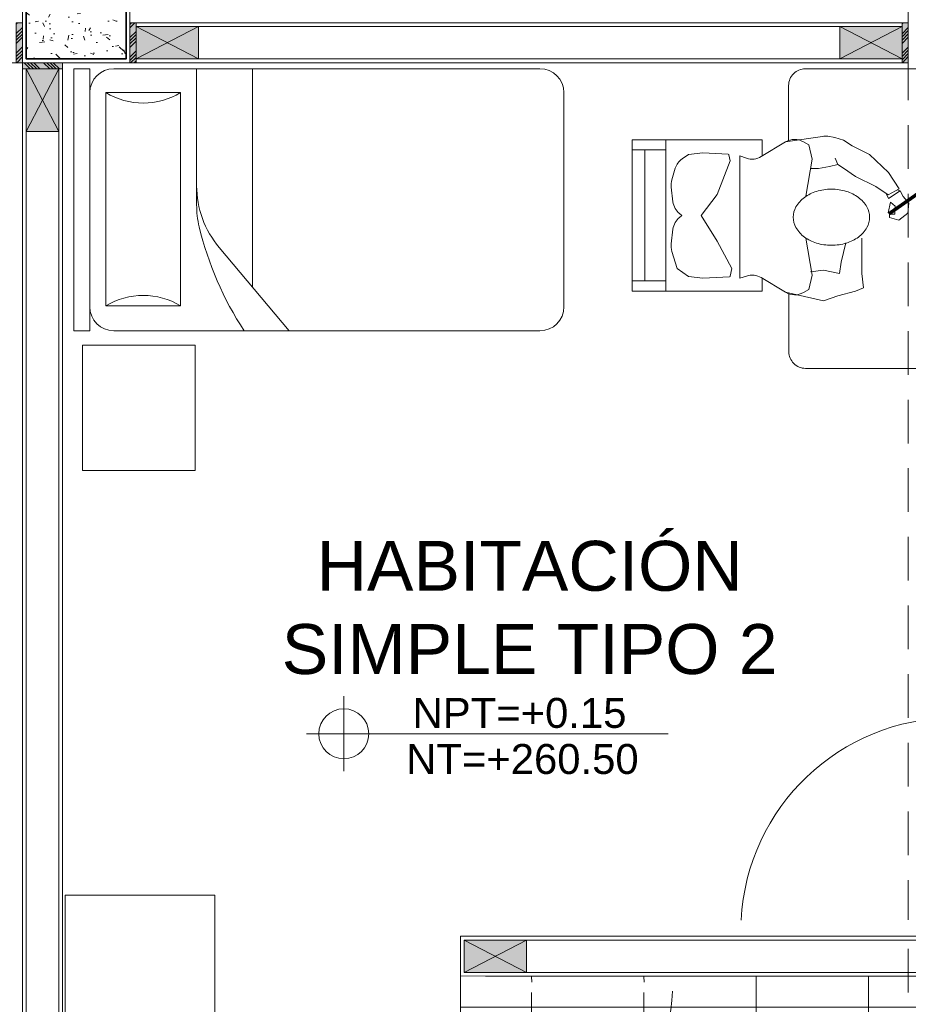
# Model space of a CAD drawing. Header units: millimetres. Extents: x -8931983 to 9630244, y 4 to 18563053.
# Tile 264 of 329: x 349152.67 to 349156.23, y 9282012.12 to 9282016.07. Entities that reach past the tile are written whole.
import ezdxf

# ---------------------------------------------------------------- set-up
doc = ezdxf.new("R2010")
doc.units = ezdxf.units.MM
doc.set_wipeout_variables(frame=1)
doc.linetypes.add('CONTINUA', pattern=[0])
doc.linetypes.add('DASHED2', pattern=[0.375, 0.25, -0.125])
for name, color, linetype, lineweight in [('.', 7, 'Continuous', 0), ('0_PROYECCIONES 1', 1, 'DASHED2', 0), ('0_VANOS', 30, 'Continuous', 9), ('COLUMNAS', 3, 'Continuous', 35), ('COLUMNETAS TOP', 253, 'Continuous', 0), ('G-ANNO-DIMS', 7, 'Continuous', 5), ('JUNTAS DE DILATACIÓN', 160, 'CONTINUA', 9), ('MURO', 133, 'Continuous', 15), ('TARRAJEO', 32, 'Continuous', 0), ('TEXTO AMBIENTES', 7, 'Continuous', 30)]:
    doc.layers.add(name, color=color, linetype=linetype, lineweight=lineweight)
for name, color, linetype, lineweight, true_color in [('0_COLUMNA ACHURADO', 250, 'Continuous', 0, 0x363636), ('0_TEXTURA PISOS', 252, 'Continuous', 0, 0x8c8c8c), ('LMOBILIARIO', 252, 'Continuous', 5, 0x898989)]:
    doc.layers.add(name, color=color, linetype=linetype, lineweight=lineweight, true_color=true_color)
doc.styles.add('Arial_1', font='arial.ttf', dxfattribs={"height": 0.15})

# ---------------------------------------------------------------- blocks, each defined once
blk = doc.blocks.new('columnas 2do bloque')
at = {"layer": '0_COLUMNA ACHURADO'}
h = blk.add_hatch(dxfattribs=at)
h.set_pattern_fill('AR-CONC', color=256, scale=0.00088, angle=90.00000000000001)
h.set_pattern_definition([(140, (-11258.03227244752, -3110.007211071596), (0.0140263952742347, 0.1603225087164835), [0.016764, -0.184404]), (85.00000000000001, (-11258.03227244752, -3110.007211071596), (-0.1681300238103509, -0.0310142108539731), [0.0134112, -0.1475237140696]), (190.4514447, (-11258.03110358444, -3109.993850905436), (-0.1541036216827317, 0.1293082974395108), [0.014247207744, -0.156719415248]), (136.1842, (-11258.07697644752, -3110.007211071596), (0.0369972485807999, 0.2385495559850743), [0.025146, -0.2766059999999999]), (186.63555761, (-11258.07389336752, -3109.987331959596), (-0.2177349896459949, 0.2089156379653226), [0.0213708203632, -0.2350793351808]), (81.18415117, (-11258.07697644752, -3110.007211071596), (-0.2177349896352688, 0.2089156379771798), [0.0201167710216, -0.2212845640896]), (111, (-11258.06580044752, -3109.984859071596), (0.0899933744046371, 0.1334206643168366), [0.016764, -0.184404]), (56.00000000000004, (-11258.06580044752, -3109.984859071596), (-0.1620854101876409, 0.0543857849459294), [0.0134112, -0.1475232]), (161.451445, (-11258.05830099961, -3109.973740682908), (-0.0720920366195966, 0.1878064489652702), [0.014247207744, -0.1567191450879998]), (127.5, (-11258.03227244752, -3110.007211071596), (-0.0744084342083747, 0.0027179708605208), [0, -0.14573504, 0, -0.1497584, 0, -0.148082]), (97.49999999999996, (-11258.03227244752, -3110.007211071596), (-0.0881589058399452, 0.0588013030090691), [0, -0.08538464, 0, -0.14238224, 0, -0.0564388]), (57.50000000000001, (-11258.03227244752, -3110.057056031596), (0.0050412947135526, 0.1193197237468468), [0, -0.05588, 0, -0.1743456, 0, -0.2313432]), (47.5, (-11258.03227244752, -3110.079408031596), (-0.0223753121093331, 0.1303536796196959), [0, -0.072644, 0, -0.11578336, 0, -0.1642872])])
h.paths.add_polyline_path([(-3.814999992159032, -11.66500000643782), (-3.41499999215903, -11.66500000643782), (-3.41499999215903, -11.91500000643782), (-3.814999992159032, -11.91500000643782)])
at = {"layer": 'COLUMNAS', "color": 6, "elevation": 9.124506e-10}
blk.add_lwpolyline([(-3.814999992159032, -11.66500000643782), (-3.41499999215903, -11.66500000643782), (-3.41499999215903, -11.91500000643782), (-3.814999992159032, -11.91500000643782)], close=True, dxfattribs=at)
at = {"layer": 'TARRAJEO', "elevation": 9.124506e-10}
blk.add_lwpolyline([(-3.829999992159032, -11.65000000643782), (-3.39999999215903, -11.65000000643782), (-3.39999999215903, -11.93000000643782), (-3.829999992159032, -11.93000000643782)], close=True, dxfattribs=at)
blk = doc.blocks.new('Cotas de elevación - M_Cota de elevación - Destino rellenado-517392-Nivel 1')
at = {"layer": 'G-ANNO-DIMS'}
for p, q in [((0, -0.0015), (0, 0.0015)), ((-0.0015, 0), (0.013, 0))]:
    blk.add_line(p, q, dxfattribs=at)
blk.add_circle((0, 0), 0.001, dxfattribs=at)
blk = doc.blocks.new('CAMA DE PLAZA Y MEDIA')
at = {"layer": 'LMOBILIARIO', "linetype": 'ByBlock', "lineweight": 0}
for p, q in [((-2.463999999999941, -0.4739999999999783), (-2.463999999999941, 0.5760000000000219)), ((-2.40000000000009, 0.5760000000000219), (-2.463999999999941, 0.5760000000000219)), ((-2.40000000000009, -0.4739999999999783), (-2.40000000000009, 0.5760000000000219)), ((-2.304000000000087, 0.5760000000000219), (-0.5960000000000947, 0.5760000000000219)), ((-1.971999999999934, 0.5760000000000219), (-1.971999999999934, 0.0311116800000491)), ((-1.747999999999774, 0.5760000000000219), (-1.747999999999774, -0.2980000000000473)), ((-2.035999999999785, 0.4800000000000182), (-2.335999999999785, 0.4800000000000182)), ((-2.335999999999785, -0.3739999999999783), (-2.335999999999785, 0.4800000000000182)), ((-2.035999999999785, -0.3739999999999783), (-2.035999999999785, 0.4800000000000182)), ((-0.5000000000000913, 0.4800000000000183), (-0.500000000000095, -0.3779999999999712)), ((-1.600487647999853, -0.4739999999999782), (-1.881704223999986, -0.1401147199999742)), ((-2.335999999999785, -0.3739999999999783), (-2.035999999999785, -0.3739999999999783)), ((-2.40000000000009, -0.4739999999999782), (-2.463999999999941, -0.4739999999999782)), ((-0.596000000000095, -0.4739999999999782), (-2.304000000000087, -0.4739999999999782))]:
    blk.add_line(p, q, dxfattribs=at)
for centre, radius, start, end in [((-2.304000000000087, 0.4800000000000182), 0.096, 90, 180), ((-0.596000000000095, 0.4800000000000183), 0.096, 0, 90), ((-2.18600000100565, 0.7300000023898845), 0.2915475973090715, 239.0362431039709, 300.963756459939), ((-1.58799999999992, 0.1072591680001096), 0.384, 180, 220.1059299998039), ((-1.58799999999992, 0.0311116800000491), 0.384, 180, 193.3927959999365), ((-0.6947586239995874, 0.2437930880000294), 1.30221216, 193.3927959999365, 213.4501019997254), ((-2.186000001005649, -0.6240000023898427), 0.2915475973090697, 59.03624354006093, 120.9637568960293), ((-2.304000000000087, -0.3779999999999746), 0.096, 180, 270), ((-0.596000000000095, -0.3779999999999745), 0.096, 270, 0)]:
    blk.add_arc(centre, radius, start, end, dxfattribs=at)
blk = doc.blocks.new('escritorio dormitorios')
at = {"layer": 'LMOBILIARIO', "linetype": 'ByBlock', "lineweight": 0}
for p, q in [((-0.6719566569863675, 0.4277131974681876, -11.93087791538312), (0.394994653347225, 0.4286747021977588, -80.12250241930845)), ((-0.7384933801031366, -0.1047885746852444, -80.12250241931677), (-0.7384933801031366, 0.3611764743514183, -80.12250241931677)), ((0.4615313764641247, 0.3621379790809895, -148.3141269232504), (0.4615313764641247, -0.1038270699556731, -148.3141269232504)), ((0.4010044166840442, -0.1700918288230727, -167.5125519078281), (0.1628920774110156, -0.1700918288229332, -167.5125519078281))]:
    blk.add_line(p, q, dxfattribs=at)
at = {"layer": 'LMOBILIARIO', "lineweight": 0}
for p, q in [((-0.323329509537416, 0.228572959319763), (-0.2575105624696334, 0.2716321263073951)), ((-0.2575105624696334, 0.2716321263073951), (-0.2335659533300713, 0.2273609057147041)), ((-0.253918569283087, 0.2632566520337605), (-0.2491332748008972, 0.2752198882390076)), ((-0.2491332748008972, 0.2752198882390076), (-0.2192040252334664, 0.2285548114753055)), ((-0.3951270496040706, 0.1532118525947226), (-0.323329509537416, 0.228572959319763)), ((-0.2335659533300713, 0.2273609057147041), (-0.2670690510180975, 0.1783140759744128)), ((-0.2192040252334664, 0.2285548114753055), (-0.2359585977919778, 0.2213792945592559)), ((-0.2670690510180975, 0.1783140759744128), (-0.3065507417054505, 0.0969653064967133)), ((-0.4298234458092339, 0.0838263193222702), (-0.3951270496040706, 0.1532118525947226)), ((-0.3065507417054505, 0.0969653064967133), (-0.3400538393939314, 0.0479184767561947)), ((-0.3400538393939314, 0.0479184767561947), (-0.3556090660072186, 0.0263858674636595)), ((-0.3556090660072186, 0.0263858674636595), (-0.3807409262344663, 0.0156225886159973)), ((-0.4454623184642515, -0.1834959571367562), (-0.4690877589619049, -0.0268372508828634)), ((-0.4344691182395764, -0.0901404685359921), (-0.3764582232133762, -0.0772556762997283)), ((-0.3764582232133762, -0.0772556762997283), (-0.2282081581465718, -0.1030252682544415)), ((0.0876289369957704, -0.0772556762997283), (-0.060621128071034, -0.1030252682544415)), ((0.1456398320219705, -0.0901404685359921), (0.0876289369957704, -0.0772556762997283)), ((-0.4466528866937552, -0.1120601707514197), (-0.4344691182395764, -0.0901404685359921)), ((0.1578236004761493, -0.1120601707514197), (0.1456398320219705, -0.0901404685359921)), ((-0.3869226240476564, -0.281012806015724), (-0.4454623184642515, -0.1834959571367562)), ((0.0980933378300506, -0.281012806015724), (0.1566330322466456, -0.1834959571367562)), ((-0.4538060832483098, -0.2769700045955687), (-0.4538060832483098, -0.7988042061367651)), ((-0.3893495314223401, -0.2769700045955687), (-0.4538060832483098, -0.2769700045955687)), ((0.1520854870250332, -0.2769700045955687), (0.100520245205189, -0.2769700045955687)), ((0.1520854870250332, -0.7988042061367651), (0.1520854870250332, -0.2769700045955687)), ((-0.3893495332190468, -0.3671635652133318), (-0.3804069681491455, -0.3403494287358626)), ((0.1005202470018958, -0.3671635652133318), (0.0915776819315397, -0.3403494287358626)), ((0.1005202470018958, -0.3671635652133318), (-0.3893495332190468, -0.3671635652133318)), ((-0.3893495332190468, -0.3671635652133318), (0.1005202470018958, -0.3671635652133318)), ((-0.396229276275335, -0.4131937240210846), (-0.4022408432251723, -0.5153387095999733)), ((-0.393979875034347, -0.4106089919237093), (-0.3700125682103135, -0.4058179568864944)), ((-0.3700125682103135, -0.4058179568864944), (-0.2346538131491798, -0.4573571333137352)), ((-0.0477298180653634, -0.4573571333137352), (0.061846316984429, -0.3993755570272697)), ((0.061846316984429, -0.3993755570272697), (0.0919523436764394, -0.4053937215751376)), ((0.0942017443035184, -0.4079784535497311), (0.1005202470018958, -0.5153387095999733)), ((-0.2346538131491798, -0.4573571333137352), (-0.1508602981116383, -0.521781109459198)), ((-0.1508602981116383, -0.521781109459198), (-0.0477298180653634, -0.4573571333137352)), ((-0.4022408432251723, -0.5153387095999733), (-0.3957951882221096, -0.573320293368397)), ((0.1005202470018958, -0.5153387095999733), (0.0940745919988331, -0.573320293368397)), ((-0.3957951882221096, -0.573320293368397), (-0.3775999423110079, -0.5987807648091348)), ((0.0940745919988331, -0.573320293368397), (0.061846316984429, -0.6184170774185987)), ((-0.3404979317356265, -0.6255116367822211), (-0.2944137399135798, -0.6396842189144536)), ((-0.1585240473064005, -0.6086647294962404), (-0.1508602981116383, -0.5990898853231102)), ((-0.143196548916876, -0.6086647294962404), (-0.1508602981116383, -0.5990898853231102)), ((0.061846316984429, -0.6184170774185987), (-0.0073068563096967, -0.6396842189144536)), ((-0.4538060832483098, -0.6635138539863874), (0.1520854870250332, -0.6635138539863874)), ((-0.4143083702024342, -0.6635138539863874), (-0.4143083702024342, -0.7988042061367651)), ((-0.2645745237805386, -0.6422877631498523), (-0.2054146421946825, -0.634896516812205)), ((-0.0371460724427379, -0.6422877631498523), (-0.096305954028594, -0.634896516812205)), ((0.1105779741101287, -0.6635138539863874), (0.1105779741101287, -0.7988042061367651)), ((-0.4143083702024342, -0.7472650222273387), (0.1105779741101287, -0.7472650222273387)), ((-0.4538060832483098, -0.7988042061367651), (0.1520854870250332, -0.7988042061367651))]:
    blk.add_line(p, q, dxfattribs=at)
at = {"layer": 'LMOBILIARIO', "lineweight": 0, "const_width": 0.0140192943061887}
blk.add_lwpolyline([(-0.1571195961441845, 0.2297280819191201), (-0.2425651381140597, 0.3520430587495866)], dxfattribs=at)
at = {"layer": 'LMOBILIARIO', "lineweight": 0}
for points in [[(-0.2491332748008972, 0.2752198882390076), (-0.2266272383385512, 0.2869100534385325), (-0.2005696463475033, 0.310062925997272), (-0.1600287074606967, 0.3064375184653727), (-0.1325128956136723, 0.2702492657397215), (-0.1433653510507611, 0.232620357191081), (-0.1556723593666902, 0.2333461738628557), (-0.1556760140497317, 0.2543325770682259), (-0.1889771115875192, 0.2550620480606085), (-0.2049003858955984, 0.2362494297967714), (-0.1621867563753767, 0.2275579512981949)], [(0.1566330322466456, -0.1834959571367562), (0.1907594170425, -0.032158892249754), (0.1714224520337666, 0.0258226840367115), (0.1520854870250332, 0.096689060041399), (0.1391941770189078, 0.1289010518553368), (0.0811832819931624, 0.1224586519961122), (0.0231723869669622, 0.1224586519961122), (-0.060621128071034, 0.1224586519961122)], [(-0.4298234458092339, 0.0838263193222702), (-0.4532489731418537, 0.0486647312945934), (-0.4638081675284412, 0.0134852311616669), (-0.4690877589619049, -0.0146583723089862), (-0.4690877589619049, -0.0304891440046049)], [(-0.0412841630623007, 0.0580346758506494), (0.0360636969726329, 0.0387074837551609), (0.0811832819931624, 0.0322650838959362), (0.068291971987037, -0.032158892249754), (0.0747376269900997, -0.0836980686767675)], [(-0.3556090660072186, 0.0263858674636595), (-0.3476571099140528, -0.0076224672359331), (-0.3388577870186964, -0.0515968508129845), (-0.3388577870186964, -0.0832584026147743)]]:
    blk.add_lwpolyline(points, dxfattribs=at)
blk.add_lwpolyline([(-0.2563615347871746, 0, 0.0740504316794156), (-0.2473756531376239, -0.060341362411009, 0.0848007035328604), (-0.2234530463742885, -0.10804206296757, 0.1063356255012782), (-0.1850926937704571, -0.1420183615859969, 0.1289554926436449), (-0.1440049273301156, -0.1527945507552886, 0.1289554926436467), (-0.1029171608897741, -0.1420183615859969, 0.1063356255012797), (-0.0645568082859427, -0.10804206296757, 0.0848007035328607), (-0.0406342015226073, -0.060341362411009, 0.0740504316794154), (-0.0316483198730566, 0, 0.0740504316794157), (-0.0406342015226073, 0.0603413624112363, 0.0848007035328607), (-0.0645568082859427, 0.10804206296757, 0.1063356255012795), (-0.1029171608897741, 0.1420183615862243, 0.1289554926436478), (-0.1440049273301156, 0.152794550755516, 0.1289554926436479), (-0.1850926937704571, 0.1420183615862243, 0.106335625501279), (-0.2234530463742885, 0.10804206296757, 0.0848007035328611), (-0.2473756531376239, 0.0603413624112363, 0.0740504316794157)], format="xyb", close=True, dxfattribs=at)
at = {"layer": 'LMOBILIARIO', "linetype": 'ByBlock', "lineweight": 0, "elevation": -80.12250241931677}
blk.add_lwpolyline([(-0.4512819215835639, -0.171325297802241), (-0.6719566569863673, -0.171325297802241, -0.4142135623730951), (-0.7384933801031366, -0.1047885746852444)], format="xyb", dxfattribs=at)
at = {"layer": 'LMOBILIARIO', "linetype": 'ByBlock', "lineweight": 0}
for centre, start, end in [((-0.6719566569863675, 0.3611764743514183, -11.93087791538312), 90, 180.0000000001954), ((0.3949946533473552, 0.3621379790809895, -80.12250241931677), 359.9999999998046, 90), ((0.3949946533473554, -0.1038270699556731, -148.3141269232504), 270, 0)]:
    blk.add_arc(centre, 0.0665367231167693, start, end, dxfattribs=at)
at = {"layer": 'LMOBILIARIO', "lineweight": 0}
for centre, radius, start, end in [((-0.384246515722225, -0.1467479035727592), 0.0713988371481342, 150.9331010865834, 210.9765361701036), ((0.0954172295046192, -0.1467479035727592), 0.0713988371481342, 329.0234638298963, 29.06689891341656), ((-0.4481384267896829, -0.317760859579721), 0.0713988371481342, 341.556360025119, 30.97653617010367), ((0.159309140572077, -0.317760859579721), 0.0713988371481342, 149.0234638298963, 198.4436399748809), ((-0.3934302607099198, -0.4133584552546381), 0.0028038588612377, 101.3043551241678, 176.6318409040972), ((0.0914027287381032, -0.4081431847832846), 0.0028038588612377, 3.3681590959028, 78.695632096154), ((0.0914027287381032, -0.4081431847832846), 0.0028038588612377, 3.3681590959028, 78.695632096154), ((-0.3195102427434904, -0.557267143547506), 0.0713988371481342, 215.5513769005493, 252.9054138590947), ((-0.2142661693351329, -0.5640484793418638), 0.0713988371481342, 277.1214509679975, 321.3260597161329), ((-0.0874544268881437, -0.5640484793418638), 0.0713988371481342, 218.6739402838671, 262.8785490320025), ((-0.2734260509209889, -0.571439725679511), 0.0713988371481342, 252.9054138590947, 277.1214509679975), ((-0.0282945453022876, -0.571439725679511), 0.0713988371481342, 262.8785490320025, 287.0945861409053)]:
    blk.add_arc(centre, radius, start, end, dxfattribs=at)
blk = doc.blocks.new('*U1569')
for points in [[(0, -0.04999999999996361), (0.040000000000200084, -0.04999999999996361), (0.040000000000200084, 0.010000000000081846), (0.025000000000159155, 0.010000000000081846), (0.025000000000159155, 0.050000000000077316), (0, 0.050000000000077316)], [(0.8999999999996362, -0.0500000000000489), (0.8599999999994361, -0.0500000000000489), (0.8599999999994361, 0.00999999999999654), (0.874999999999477, 0.00999999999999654), (0.874999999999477, 0.04999999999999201), (0.8999999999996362, 0.04999999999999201)]]:
    blk.add_wipeout(points)
blk.add_wipeout([(0.024999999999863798, 0.04999999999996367), (0.024999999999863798, 0.8999999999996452), (0.06499999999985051, 0.8999999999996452), (0.06499999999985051, 0.049999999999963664)])
blk.add_arc((0.0215447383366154, 0.0476485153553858), 0.8534585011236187, 0.1578639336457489, 87.08142791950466)
blk = doc.blocks.new('*U995')
at = {"lineweight": 0}
for points in [[(0, -0.04999999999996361), (0.040000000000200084, -0.04999999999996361), (0.040000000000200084, 0.010000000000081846), (0.025000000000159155, 0.010000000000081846), (0.025000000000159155, 0.050000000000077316), (0, 0.050000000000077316)], [(0.8000000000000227, -0.050000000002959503), (0.7599999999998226, -0.050000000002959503), (0.7599999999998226, 0.009999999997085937), (0.7749999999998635, 0.009999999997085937), (0.7749999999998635, 0.04999999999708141), (0.8000000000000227, 0.04999999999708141)]]:
    blk.add_wipeout(points, dxfattribs=at)
blk.add_wipeout([(0.024999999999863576, 0.049999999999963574), (0.025000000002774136, 0.8000000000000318), (0.06500000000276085, 0.8000000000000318), (0.06499999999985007, 0.049999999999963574)], dxfattribs=at)
blk.add_arc((0.0219512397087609, 0.0479251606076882), 0.7530516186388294, 0.1578639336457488, 87.08142791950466, dxfattribs=at)
blk = doc.blocks.new('BLOQUE EDF 07 PG')
at = {"layer": '.', "true_color": 0xadddf7, "transparency": 33554572}
h = blk.add_hatch(color=141, dxfattribs=at)
h.dxf.hatch_style = 1
h.paths.add_polyline_path([(-3.829999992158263, -11.76999999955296), (-3.854999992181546, -11.76999999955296), (-3.854999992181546, -11.92999999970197), (-3.829999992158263, -11.92999999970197)])
h = blk.add_hatch(color=141, dxfattribs=at)
h.dxf.hatch_style = 1
h.paths.add_polyline_path([(-3.399999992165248, -11.77000000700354), (-3.374999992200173, -11.77000000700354), (-3.374999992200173, -11.93000000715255), (-3.399999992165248, -11.93000000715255)])
h = blk.add_hatch(color=141, dxfattribs=at)
h.dxf.hatch_style = 1
h.paths.add_polyline_path([(-0.279999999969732, -11.76999999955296), (-0.3049999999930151, -11.76999999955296), (-0.3049999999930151, -11.92999999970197), (-0.279999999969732, -11.92999999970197)])
h = blk.add_hatch(color=141, dxfattribs=at)
h.dxf.hatch_style = 1
h.paths.add_polyline_path([(-3.830000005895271, -11.93000000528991), (-3.830000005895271, -11.95500000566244), (-3.670000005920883, -11.95500000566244), (-3.670000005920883, -11.93000000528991)])
at = {"layer": '0_TEXTURA PISOS'}
h = blk.add_hatch(dxfattribs=at)
h.set_pattern_fill('_USER', color=256, scale=0.45, angle=180, style=0, double=1, pattern_type=0)
h.set_pattern_definition([(180, (-2.075000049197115, -16.38999999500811), (-1e-16, -0.45), []), (270, (-2.075000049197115, -16.38999999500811), (0.45, -1e-16), [])])
h.paths.add_polyline_path([(-1.22521488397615, -15.65500544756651), (-1.974960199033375, -15.65500544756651), (-1.974960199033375, -15.61500544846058), (-2.014960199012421, -15.61500544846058), (-2.014960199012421, -15.63000544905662), (-2.074960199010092, -15.63000544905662), (-2.074960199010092, -16.35000544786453), (-2.014960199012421, -16.35000544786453), (-2.014960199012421, -16.36500544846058), (-1.974960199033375, -16.36500544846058, 0.0367474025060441), (-1.864739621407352, -16.35658846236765, -0.413772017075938), (-1.964588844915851, -16.25658857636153, -1), (-1.764588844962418, -16.25658857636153), (-1.587758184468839, -16.25658857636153, 0.2474571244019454)])
h.paths.add_polyline_path([(-0.2800000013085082, -15.5899999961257), (-1.974960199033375, -15.5899999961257), (-1.974960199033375, -15.61500544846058), (-1.224960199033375, -15.61500544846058), (-1.224960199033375, -15.65500544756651), (-1.22521488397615, -15.65500544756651, -0.3419338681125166), (-1.830590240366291, -16.35063162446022, -0.0873234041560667), (-1.864739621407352, -16.35658846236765, -0.0367474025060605), (-1.974960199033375, -16.36500544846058), (-1.974960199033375, -16.38999999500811), (-1.915000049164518, -16.38999999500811), (-1.915000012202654, -17.45000000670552), (-1.685028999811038, -17.45000000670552), (-1.685032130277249, -17.43703620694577), (-1.683089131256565, -17.43102544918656), (-1.679328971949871, -17.42572605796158), (-1.673851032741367, -17.4218728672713), (-1.668359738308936, -17.42023485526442), (-1.640036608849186, -17.4200928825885), (-1.665036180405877, -17.42009891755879, 0.0067187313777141), (-1.66557361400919, -17.42010626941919, 0.0933807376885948), (-1.672811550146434, -17.4216742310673, 0.0963979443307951), (-1.679153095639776, -17.4259363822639, 0.0824966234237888), (-1.682973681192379, -17.43126296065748, 0.0986962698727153), (-1.684990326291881, -17.43881796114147, 0.016084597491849), (-1.685031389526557, -17.44010376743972), (-1.685028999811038, -17.45000000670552), (-1.235028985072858, -17.45000000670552), (-1.235031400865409, -17.43999508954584), (-1.235302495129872, -17.43671810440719), (-1.2357743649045, -17.43459931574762), (-1.236669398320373, -17.4320729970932, 0.1154319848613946), (-1.242092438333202, -17.4247492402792, 0.0806901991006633), (-1.247584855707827, -17.42143789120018, 0.0347540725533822), (-1.250227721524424, -17.42058537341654, 0.0607739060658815), (-1.255036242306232, -17.41999991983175), (-1.25503625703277, -17.41999991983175, -0.0160839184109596), (-1.253750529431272, -17.42004097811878), (-1.253750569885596, -17.42004097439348), (-1.255031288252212, -17.41999992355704, -0.0607126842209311), (-1.250227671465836, -17.42058538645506), (-1.250227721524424, -17.4205853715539), (-1.251937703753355, -17.42024065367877, -0.0749698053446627), (-1.246248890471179, -17.42203140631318), (-1.242670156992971, -17.42394568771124), (-1.238627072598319, -17.42828721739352), (-1.235499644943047, -17.43433495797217), (-1.235031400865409, -17.43999508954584), (-1.235028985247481, -17.45000000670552), (-1.060000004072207, -17.45000000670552), (-1.060000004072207, -16.56999999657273), (-0.2800000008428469, -16.56999999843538), (-0.2800000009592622, -16.34326716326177), (-0.3890945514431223, -16.34326582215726), (-0.4228165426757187, -16.34037055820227), (-0.4554606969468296, -16.33177812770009), (-0.4859836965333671, -16.31776314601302), (-0.5134100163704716, -16.29877353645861), (-0.5368631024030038, -16.2754162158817), (-0.5555933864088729, -16.24843768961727), (-0.5855339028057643, -16.18324546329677), (-0.6038318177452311, -16.11422466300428), (-0.609986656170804, -16.04326310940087), (-0.6038300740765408, -15.97230170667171), (-0.5855304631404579, -15.9032813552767), (-0.5555883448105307, -15.83808986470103), (-0.5368573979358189, -15.81111179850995), (-0.5134037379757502, -15.7877550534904), (-0.4859769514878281, -15.76876612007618), (-0.4554536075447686, -15.7547518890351), (-0.4228092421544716, -15.74616025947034), (-0.3890871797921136, -15.74326582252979), (-0.2800000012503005, -15.74326716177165)])
h.paths.add_polyline_path([(-0.1599999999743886, -15.5899999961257), (-0.2800000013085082, -15.5899999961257), (-0.2800000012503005, -15.74326716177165), (-0.1600014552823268, -15.74326863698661)])
h.paths.add_polyline_path([(-0.160007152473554, -16.34326863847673), (-0.2800000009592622, -16.34326716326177), (-0.2800000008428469, -16.56999999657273), (-0.1600093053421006, -16.56999999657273)])
edge = h.paths.add_edge_path()
edge.add_line((-1.685028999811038, -17.45000000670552), (-1.915000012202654, -17.45000000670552))
edge.add_line((-1.915000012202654, -17.45000000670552), (-1.915000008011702, -17.57000000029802))
edge.add_line((-1.915000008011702, -17.57000000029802), (-1.667267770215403, -17.56999999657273))
edge.add_ellipse((-1.665004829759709, -17.55009891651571), major_axis=(0.0141421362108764, 0.0141421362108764), ratio=0.9999999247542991, start_angle=209.806267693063, end_angle=225.0138353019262, ccw=False)
edge.add_arc((-1.665004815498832, -17.55009880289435), 0.0200001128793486, 256.1022127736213, 262.4099996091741, ccw=False)
edge.add_line((-1.669808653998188, -17.56951342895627), (-1.671506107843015, -17.56907299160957))
edge.add_ellipse((-1.665004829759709, -17.55009891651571), major_axis=(0.0141421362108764, 0.0141421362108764), ratio=0.9999999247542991, start_angle=135.0138364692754, end_angle=205.0867459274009)
edge.add_line((-1.671816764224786, -17.56890310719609), (-1.671816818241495, -17.56890308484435))
edge.add_arc((-1.665004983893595, -17.55009924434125), 0.0199996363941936, 243.952003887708, 250.0866951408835, ccw=False)
edge.add_line((-1.673787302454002, -17.5680674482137), (-1.676604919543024, -17.56656029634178))
edge.add_ellipse((-1.665004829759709, -17.55009891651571), major_axis=(0.0141421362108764, 0.0141421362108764), ratio=0.9999999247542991, start_angle=135.0138364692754, end_angle=205.0867459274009, ccw=False)
edge.add_arc((-1.665004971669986, -17.55009904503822), 0.0199998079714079, 225.0138092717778, 232.568523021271, ccw=False)
edge.add_line((-1.679143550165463, -17.56424446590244), (-1.677943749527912, -17.56534962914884))
edge.add_arc((-1.665004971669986, -17.55009904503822), 0.0199998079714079, 215.0502983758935, 229.6883282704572, ccw=False)
edge.add_ellipse((-1.665004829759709, -17.55009891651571), major_axis=(0.0141421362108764, 0.0141421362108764), ratio=0.9999999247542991, start_angle=135.0138364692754, end_angle=205.0867459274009, ccw=False)
edge.add_line((-1.681445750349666, -17.56151398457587), (-1.68293496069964, -17.55905061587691))
edge.add_line((-1.68293496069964, -17.55905061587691), (-1.684467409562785, -17.55522622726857))
edge.add_line((-1.684467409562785, -17.55522622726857), (-1.68457035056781, -17.55424503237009))
edge.add_arc((-1.665004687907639, -17.55009889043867), 0.0200001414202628, 180.0138363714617, 191.9645020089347, ccw=False)
edge.add_line((-1.685004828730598, -17.55010372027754), (-1.685004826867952, -17.55010374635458))
edge.add_line((-1.685004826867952, -17.55010374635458), (-1.685028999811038, -17.45000000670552))
h.paths.add_polyline_path([(-1.060000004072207, -17.45000000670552), (-1.235028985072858, -17.45000000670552), (-1.23500484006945, -17.5499950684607), (-1.235430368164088, -17.55440724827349), (-1.236667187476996, -17.55810564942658), (-1.238021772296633, -17.56056284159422), (-1.239330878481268, -17.56242275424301), (-1.240859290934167, -17.564138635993), (-1.2424340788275, -17.56555549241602), (-1.244928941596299, -17.56736512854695), (-1.248591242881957, -17.56894366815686), (-1.25264092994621, -17.5699999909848), (-1.060000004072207, -17.56999998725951)])
h.paths.add_polyline_path([(-1.591627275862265, -16.14233618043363), (-0.637739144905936, -16.14233618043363), (-0.637739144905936, -15.73019429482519), (-1.591627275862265, -15.73019429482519)], flags=24)
h.paths.add_polyline_path([(-1.631638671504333, -16.29871754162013), (-0.7142853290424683, -16.29871754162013), (-0.7142853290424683, -16.05143241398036), (-1.631638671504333, -16.05143241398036)], flags=24)
at = {"layer": 'COLUMNETAS TOP', "true_color": 0xc0c0c0}
for points in [[(-3.374999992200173, -11.78500000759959), (-3.124999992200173, -11.78500000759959), (-3.124999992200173, -11.91500000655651), (-3.374999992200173, -11.91500000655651)], [(-0.3049999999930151, -11.78500000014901), (-0.5549999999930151, -11.78500000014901), (-0.5549999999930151, -11.91499999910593), (-0.3049999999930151, -11.91499999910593)], [(-3.815000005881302, -11.95500000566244), (-3.815000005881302, -12.20500000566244), (-3.685000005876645, -12.20500000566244), (-3.685000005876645, -11.95500000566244)], [(-1.809998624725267, -15.44499999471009), (-2.059998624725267, -15.44499999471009), (-2.059998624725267, -15.57499999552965), (-1.809998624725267, -15.57499999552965)]]:
    blk.add_hatch(color=9, dxfattribs=at).paths.add_polyline_path(points)
at = {"layer": 'JUNTAS DE DILATACIÓN'}
h = blk.add_hatch(dxfattribs=at)
h.set_pattern_fill('ANSI34', color=256, scale=0.0029, angle=0.0939636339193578)
h.set_pattern_definition([(45.09396363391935, (-5590.775869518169, -1544.911894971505), (-0.0391281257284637, 0.0389999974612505), []), (45.09396363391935, (-5590.762848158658, -1544.911873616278), (-0.0391281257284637, 0.0389999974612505), []), (45.09396363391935, (-5590.749826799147, -1544.911852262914), (-0.0391281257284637, 0.0389999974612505), []), (45.09396363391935, (-5590.736805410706, -1544.911830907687), (-0.0391281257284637, 0.0389999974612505), [])])
h.paths.add_polyline_path([(-3.829999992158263, -11.76999999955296), (-3.854999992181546, -11.76999999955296), (-3.854999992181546, -11.92999999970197), (-3.829999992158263, -11.92999999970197)])
h = blk.add_hatch(dxfattribs=at)
h.set_pattern_fill('ANSI34', color=256, scale=0.0029, angle=0.0939636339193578)
h.set_pattern_definition([(45.09396363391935, (-5603.175869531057, -1544.911894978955), (-0.0391281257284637, 0.0389999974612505), []), (45.09396363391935, (-5603.162848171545, -1544.911873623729), (-0.0391281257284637, 0.0389999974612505), []), (45.09396363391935, (-5603.149826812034, -1544.911852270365), (-0.0391281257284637, 0.0389999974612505), []), (45.09396363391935, (-5603.136805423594, -1544.911830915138), (-0.0391281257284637, 0.0389999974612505), [])])
h.paths.add_polyline_path([(-3.399999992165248, -11.77000000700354), (-3.374999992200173, -11.77000000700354), (-3.374999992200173, -11.93000000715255), (-3.399999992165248, -11.93000000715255)])
h = blk.add_hatch(dxfattribs=at)
h.set_pattern_fill('ANSI34', color=256, scale=0.0029, angle=0.0939636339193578)
h.set_pattern_definition([(45.09396363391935, (-5587.225869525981, -1544.911894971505), (-0.0391281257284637, 0.0389999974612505), []), (45.09396363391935, (-5587.212848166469, -1544.911873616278), (-0.0391281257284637, 0.0389999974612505), []), (45.09396363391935, (-5587.199826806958, -1544.911852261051), (-0.0391281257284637, 0.0389999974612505), []), (45.09396363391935, (-5587.186805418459, -1544.911830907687), (-0.0391281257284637, 0.0389999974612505), [])])
h.paths.add_polyline_path([(-0.279999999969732, -11.76999999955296), (-0.3049999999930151, -11.76999999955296), (-0.3049999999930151, -11.92999999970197), (-0.279999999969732, -11.92999999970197)])
h = blk.add_hatch(dxfattribs=at)
h.set_pattern_fill('ANSI34', color=256, scale=0.0029, angle=90.09396363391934)
h.set_pattern_definition([(135.0939636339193, (1529.311894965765, -5598.875869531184), (-0.0389999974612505, -0.0391281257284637), []), (135.0939636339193, (1529.311873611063, -5598.862848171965), (-0.0389999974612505, -0.0391281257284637), []), (135.0939636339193, (1529.31185225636, -5598.849826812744), (-0.0389999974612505, -0.0391281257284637), []), (135.0939636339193, (1529.311830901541, -5598.836805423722), (-0.0389999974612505, -0.0391281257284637), [])])
h.paths.add_polyline_path([(-3.830000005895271, -11.93000000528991), (-3.830000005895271, -11.95500000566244), (-3.670000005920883, -11.95500000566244), (-3.670000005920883, -11.93000000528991)])
at = {"layer": '0_PROYECCIONES 1', "ltscale": 0.7}
blk.add_lwpolyline([(-1.16415322e-08, -0.6299999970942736), (-0.2800000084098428, -0.6299999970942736), (-0.2799999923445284, -34.50000001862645), (4.4237822e-09, -34.50000001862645)], close=True, dxfattribs=at)
at = {"layer": '0_PROYECCIONES 1', "ltscale": 0.7, "elevation": -705.4831780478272}
blk.add_lwpolyline([(-0.279999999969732, -11.9299617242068), (-0.279999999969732, -11.64996172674), (-10.5499999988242, -11.64996172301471), (-10.5499999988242, -11.92996172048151)], close=True, dxfattribs=at)
at = {"layer": 'COLUMNETAS TOP'}
for p, q in [((-3.124999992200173, -11.78500000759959, 2.5427198e-09), (-3.37499999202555, -11.91500000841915, 2.5427198e-09)), ((-3.374999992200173, -11.78500000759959, 2.5427198e-09), (-3.12499999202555, -11.91500000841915, 2.5427198e-09)), ((-0.5549999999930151, -11.78500000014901, -20.54863759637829), (-0.3050000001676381, -11.91500000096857, -20.54863759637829)), ((-0.3049999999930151, -11.78500000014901, -20.54863759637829), (-0.5550000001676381, -11.91500000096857, -20.54863759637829)), ((-3.815000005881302, -12.20500000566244, 2.5429472e-09), (-3.685000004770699, -11.95500000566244, 2.5429472e-09)), ((-3.815000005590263, -11.95500000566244, 2.5429472e-09), (-3.685000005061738, -12.20500000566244, 2.5429472e-09)), ((-2.059998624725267, -15.44499999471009, -20.54863759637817), (-1.80999862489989, -15.5749999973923, -20.54863759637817)), ((-1.809998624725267, -15.44499999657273, -20.54863759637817), (-2.05999862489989, -15.57499999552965, -20.54863759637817))]:
    blk.add_line(p, q, dxfattribs=at)
for points, elevation in [([(-3.374999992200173, -11.78500000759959), (-3.124999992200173, -11.78500000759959), (-3.124999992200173, -11.91500000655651), (-3.374999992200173, -11.91500000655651)], 2.5427198e-09), ([(-0.3049999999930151, -11.78500000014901), (-0.5549999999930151, -11.78500000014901), (-0.5549999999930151, -11.91499999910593), (-0.3049999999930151, -11.91499999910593)], -20.54863759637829), ([(-3.815000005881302, -11.95500000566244), (-3.815000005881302, -12.20500000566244), (-3.685000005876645, -12.20500000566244), (-3.685000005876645, -11.95500000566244)], 2.5429472e-09), ([(-1.809998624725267, -15.44499999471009), (-2.059998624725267, -15.44499999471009), (-2.059998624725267, -15.57499999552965), (-1.809998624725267, -15.57499999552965)], -20.54863759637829)]:
    blk.add_lwpolyline(points, close=True, dxfattribs=dict(at, elevation=elevation))
at = {"layer": 'JUNTAS DE DILATACIÓN'}
for points, elevation in [([(-3.829999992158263, -11.76999999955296), (-3.854999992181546, -11.76999999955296), (-3.854999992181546, -11.92999999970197), (-3.829999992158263, -11.92999999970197)], 2.5427198e-09), ([(-3.399999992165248, -11.77000000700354), (-3.374999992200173, -11.77000000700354), (-3.374999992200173, -11.93000000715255), (-3.399999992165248, -11.93000000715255)], 2.5427198e-09), ([(-0.279999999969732, -11.76999999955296), (-0.3049999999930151, -11.76999999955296), (-0.3049999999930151, -11.92999999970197), (-0.279999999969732, -11.92999999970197)], -20.54863759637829), ([(-3.830000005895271, -11.93000000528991), (-3.830000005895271, -11.95500000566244), (-3.670000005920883, -11.95500000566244), (-3.670000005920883, -11.93000000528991)], 2.5429472e-09)]:
    blk.add_lwpolyline(points, close=True, dxfattribs=dict(at, elevation=elevation))
at = {"layer": 'LMOBILIARIO', "lineweight": 0, "elevation": -705.4664041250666}
blk.add_lwpolyline([(-3.589112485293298, -13.06214908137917), (-3.138112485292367, -13.06214908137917), (-3.138112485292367, -13.56314908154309), (-3.589112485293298, -13.56314908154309)], close=True, dxfattribs=at)
at = {"layer": 'LMOBILIARIO', "elevation": 6.6497705e-09}
blk.add_lwpolyline([(-3.659038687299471, -16.26533731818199), (-3.659038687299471, -15.26533731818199), (-3.059038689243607, -15.26533731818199), (-3.059038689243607, -16.26533731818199)], close=True, dxfattribs=at)
at = {"layer": 'MURO'}
for p, q in [((-3.124999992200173, -11.78503012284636, 2.5427198e-09), (-0.5549999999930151, -11.78503012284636, -20.54863759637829)), ((-3.124999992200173, -11.91500000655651, 2.5427198e-09), (-0.5549999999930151, -11.91503953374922, -20.54863759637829)), ((-3.815000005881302, -12.20500000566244, -20.54863759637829), (-3.815000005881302, -17.17496172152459, -20.54863759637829)), ((-3.685000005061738, -12.20500000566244, -20.54863759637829), (-3.685034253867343, -17.17496172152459, -20.54863759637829)), ((-1.809998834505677, -15.44500010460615, -20.54863759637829), (-0.145000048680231, -15.4450008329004, -20.54863759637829)), ((-1.809998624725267, -15.5749999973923, -20.54863759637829), (-0.1450000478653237, -15.57499999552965, -20.54863759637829))]:
    blk.add_line(p, q, dxfattribs=at)
at = {"layer": 'TARRAJEO'}
for p, q in [((-3.374999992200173, -11.7700000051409, 2.5427198e-09), (-0.279999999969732, -11.76999999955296, -20.54863759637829)), ((-3.830000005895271, -11.92999999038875, -20.54863759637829), (-3.830000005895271, -17.45000000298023, -20.54863759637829)), ((-3.670000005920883, -11.92999999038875, -20.54863759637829), (-3.670000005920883, -17.45000000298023, -20.54863759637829)), ((-3.374999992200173, -11.92996172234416, 2.5427198e-09), (-0.279999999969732, -11.92999999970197, -20.54863759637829)), ((-2.07500000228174, -15.59000544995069, -20.54863759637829), (-2.074998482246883, -15.43000544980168, -20.54863759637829)), ((-2.074998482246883, -15.42999999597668, -20.54863759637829), (0, -15.42999999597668, -20.54863759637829)), ((-2.075000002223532, -15.5899999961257, -20.54863759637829), (-0.1599999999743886, -15.5899999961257, -20.54863759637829))]:
    blk.add_line(p, q, dxfattribs=at)
at = {"layer": 'LMOBILIARIO'}
blk.add_blockref('CAMA DE PLAZA Y MEDIA', (-1.160171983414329, -12.52997881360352, 6.6497705e-09), dxfattribs=at)
at = {"layer": 'LMOBILIARIO', "rotation": 269.9999999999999}
blk.add_blockref('escritorio dormitorios', (-0.5881939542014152, -12.69305569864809, 46.02669017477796), dxfattribs=at)
at = {"layer": 'MURO'}
blk.add_blockref('columnas 2do bloque', (0, 0, 1.6302693e-09), dxfattribs=at)
at = {"layer": 'TEXTO AMBIENTES', "xscale": 99.99999999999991, "yscale": 99.99999999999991, "zscale": 99.99999999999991}
blk.add_blockref('Cotas de elevación - M_Cota de elevación - Destino rellenado-517392-Nivel 1', (-2.542489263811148, -14.61834479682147, -20.54863759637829), dxfattribs=at)
at = {"layer": 'TEXTO AMBIENTES', "insert": (-2.972512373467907, -13.84568577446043, -20.54863759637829), "char_height": 0.2, "width": 2.349898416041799, "attachment_point": 1, "style": 'Arial_1'}
blk.add_mtext('\\pxqc;HABITACIÓN SIMPLE TIPO 2', dxfattribs=at)
at = {"layer": 'TEXTO AMBIENTES', "char_height": 0.12, "width": 0.9021418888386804, "attachment_point": 1, "line_spacing_factor": 0.9417779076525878, "style": 'Arial_1'}
for s, insert in [('NPT=+0.15', (-2.266769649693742, -14.47494852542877, -20.54863759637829)), ('NT=+260.50', (-2.292591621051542, -14.6595697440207, -20.54863759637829))]:
    blk.add_mtext(s, dxfattribs=dict(at, insert=insert))
at = {"layer": '0_VANOS'}
for name, p, rotation in [('*U1569', (-0.0500000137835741, -15.42999999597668, -20.54863759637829), 90.00000000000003), ('*U995', (-2.024960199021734, -15.59000544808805, -20.54863759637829), 270)]:
    blk.add_blockref(name, p, dxfattribs=dict(at, rotation=rotation))
at = {"layer": '0_TEXTURA PISOS'}
blk.add_line((-2.075000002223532, -15.5899999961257, -20.54863759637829), (-2.075000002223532, -16.39000544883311, -20.54863759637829), dxfattribs=at)

msp = doc.modelspace()

# ---------------------------------------------------------------- block references
at = {"lineweight": 5}
msp.add_blockref('BLOQUE EDF 07 PG', (349156.5146963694, 9282027.82441095, -3.2605385e-09), dxfattribs=at)

doc.saveas('drawing.dxf')
